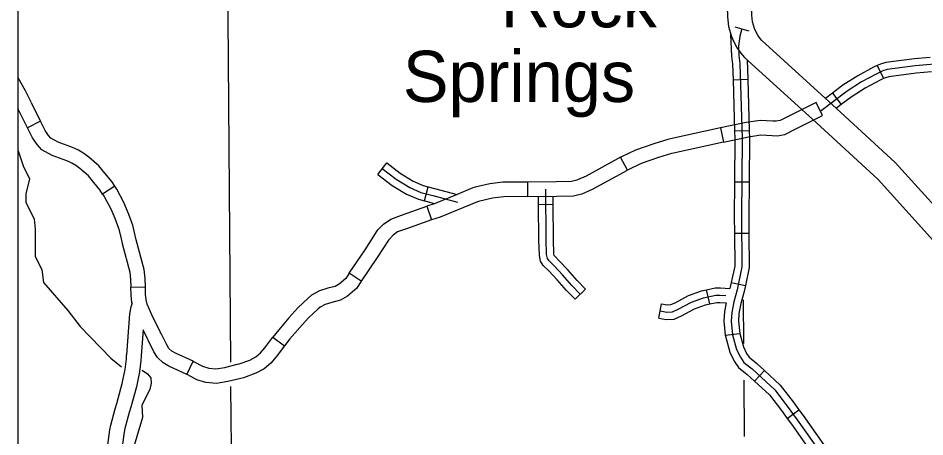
# Model space of a CAD drawing. Extents: x 1373862 to 1376999, y 1168398 to 1170455.
# Drawn here: x 1374675.3 to 1374862.3, y 1169107.3 to 1169193.7 of the extents above; entities that cross this region are included whole.
import ezdxf

# ---------------------------------------------------------------- set-up
doc = ezdxf.new("R2010")
doc.units = 0
for name, color, linetype in [('Level 10', 7, 'Continuous'), ('Level 25', 7, 'Continuous'), ('Level 31', 7, 'Continuous'), ('Level 32', 7, 'Continuous'), ('Level 35', 7, 'Continuous'), ('Level 45', 7, 'Continuous'), ('Level 5', 7, 'Continuous'), ('R_Draft', 7, 'Continuous')]:
    doc.layers.add(name, color=color, linetype=linetype)

msp = doc.modelspace()

# ---------------------------------------------------------------- linework, layer by layer
at = {"layer": 'Level 10'}
for points in [[(1374818.87, 1169418.56), (1374818.98, 1169414.74), (1374819.85, 1169391.37), (1374819.94, 1169378.37), (1374820.36, 1169342.16), (1374820.46, 1169319.79), (1374820.56, 1169309.87), (1374821.13, 1169256.36), (1374821.44, 1169215.18), (1374821.52, 1169196.04), (1374821.61, 1169193.92), (1374821.82, 1169191.93), (1374822.39, 1169189.89), (1374822.82, 1169188.87), (1374823.6, 1169187.49), (1374824.34, 1169186.4), (1374825.12, 1169185.51), (1374839.88, 1169172.1)], [(1374843.25, 1169175.79), (1374828.68, 1169189.03), (1374828.3, 1169189.47), (1374827.85, 1169190.12), (1374827.32, 1169191.07), (1374827.12, 1169191.55), (1374826.75, 1169192.87), (1374826.6, 1169194.28), (1374826.52, 1169196.16), (1374826.44, 1169215.21), (1374826.13, 1169256.4), (1374825.56, 1169309.92), (1374825.46, 1169319.83), (1374825.36, 1169342.2), (1374824.94, 1169378.41), (1374824.85, 1169391.48), (1374823.98, 1169414.91), (1374823.86, 1169418.72)], [(1374912.68, 1169081.32), (1374912.2, 1169082.61), (1374909.82, 1169087.97), (1374907.77, 1169091.52), (1374903.53, 1169097.75), (1374902.13, 1169099.19), (1374899, 1169101.33), (1374893.36, 1169104.73), (1374890.18, 1169107.06), (1374889.67, 1169107.45), (1374888.61, 1169108.57), (1374887.35, 1169110.18), (1374886.34, 1169112.14), (1374885.79, 1169114.03), (1374884.78, 1169120.9), (1374883.61, 1169127.25), (1374882.8, 1169130.33), (1374881.84, 1169132.76), (1374880.5, 1169135.36), (1374876.78, 1169140.62), (1374870.34, 1169148.18), (1374856.17, 1169163.87), (1374843.25, 1169175.79)], [(1374839.88, 1169172.1), (1374852.61, 1169160.35), (1374866.58, 1169144.89), (1374872.83, 1169137.54), (1374876.22, 1169132.76), (1374877.28, 1169130.69), (1374878.04, 1169128.78), (1374878.72, 1169126.16), (1374879.84, 1169120.09), (1374880.89, 1169112.96), (1374881.68, 1169110.27), (1374883.12, 1169107.48), (1374884.81, 1169105.3), (1374886.31, 1169103.73), (1374887.18, 1169103.06), (1374890.59, 1169100.56), (1374896.3, 1169097.12), (1374898.89, 1169095.35), (1374899.64, 1169094.58), (1374903.53, 1169088.86), (1374905.36, 1169085.7), (1374907.56, 1169080.72), (1374907.99, 1169079.58)]]:
    msp.add_lwpolyline(points, dxfattribs=at)
at = {"layer": 'Level 31'}
for p, q in [((1374841.18, 1169173.57), (1374839.83, 1169176.25)), ((1374679.96, 1169172.37), (1374677.28, 1169171.03)), ((1374679.96, 1169172.37), (1374679.96, 1169172.37)), ((1374820.14, 1169170.99), (1374820.77, 1169168.06)), ((1374800.98, 1169162.3), (1374799.54, 1169164.94)), ((1374695.26, 1169159.01), (1374692.75, 1169157.37)), ((1374780.35, 1169159.84), (1374780.38, 1169156.84)), ((1374791.23, 1169157.32), (1374791.23, 1169157.32)), ((1374759.6, 1169154.85), (1374760.57, 1169152.01)), ((1374749.59, 1169150.02), (1374749.59, 1169150.02)), ((1374746.08, 1169139.36), (1374743.6, 1169141.03)), ((1374698.57, 1169138.13), (1374701.57, 1169138.21)), ((1374701.57, 1169138.21), (1374701.57, 1169138.21)), ((1374727.88, 1169127.87), (1374730.25, 1169126.03)), ((1374710.15, 1169120.14), (1374711.41, 1169122.86)), ((1374720.52, 1169122.25), (1374720.52, 1169122.25)), ((1374695.66, 1169114.18), (1374695.66, 1169114.18))]:
    msp.add_line(p, q, dxfattribs=at)
for points in [[(1374678.06, 1169176.18), (1374676.86, 1169178.68), (1374675.34, 1169181.32)], [(1374678.05, 1169176.21), (1374679.96, 1169172.37)], [(1374839.83, 1169176.25), (1374834.36, 1169173.5), (1374832.43, 1169172.55), (1374831.63, 1169172.39), (1374830.94, 1169172.43)], [(1374675.34, 1169174.92), (1374675.35, 1169174.89)], [(1374677.28, 1169171.03), (1374675.36, 1169174.86)], [(1374830.79, 1169169.43), (1374831.84, 1169169.38), (1374833.4, 1169169.68), (1374835.7, 1169170.81), (1374841.18, 1169173.57)], [(1374687.04, 1169166.74), (1374686.52, 1169166.97), (1374683.59, 1169168.07), (1374682.09, 1169168.89), (1374681.61, 1169169.41), (1374680.91, 1169170.48), (1374679.96, 1169172.37)], [(1374830.94, 1169172.43), (1374828.34, 1169172.56), (1374825.41, 1169172.14), (1374820.14, 1169170.99)], [(1374685.84, 1169163.99), (1374685.38, 1169164.19), (1374682.33, 1169165.34), (1374680.22, 1169166.5), (1374679.24, 1169167.56), (1374678.31, 1169168.97), (1374677.28, 1169171.03)], [(1374820.14, 1169170.99), (1374809.82, 1169168.76)], [(1374809.82, 1169168.76), (1374809.28, 1169168.64), (1374806.4, 1169167.74), (1374802.63, 1169166.44), (1374799.76, 1169165.06), (1374799.54, 1169164.94)], [(1374820.77, 1169168.06), (1374810.45, 1169165.83)], [(1374820.77, 1169168.06), (1374825.94, 1169169.18), (1374828.48, 1169169.55), (1374830.79, 1169169.43)], [(1374695.26, 1169159.01), (1374694.63, 1169159.98), (1374693.22, 1169161.69), (1374691.96, 1169163.19), (1374689.91, 1169165), (1374688.87, 1169165.76), (1374687.8, 1169166.41), (1374687.04, 1169166.74)], [(1374692.75, 1169157.37), (1374692.2, 1169158.2), (1374690.91, 1169159.77), (1374689.81, 1169161.09), (1374688.03, 1169162.66), (1374687.2, 1169163.26), (1374686.41, 1169163.74), (1374685.84, 1169163.99)], [(1374799.54, 1169164.94), (1374792.42, 1169161.06), (1374790.65, 1169160.27), (1374790.54, 1169160.24)], [(1374810.45, 1169165.83), (1374810.04, 1169165.74), (1374807.34, 1169164.89), (1374803.78, 1169163.66), (1374801.13, 1169162.39), (1374800.98, 1169162.3)], [(1374791.23, 1169157.32), (1374791.62, 1169157.42), (1374793.75, 1169158.37), (1374800.98, 1169162.3)], [(1374699.49, 1169148.82), (1374699, 1169150.97), (1374698.05, 1169153.5), (1374697.14, 1169155.62), (1374695.67, 1169158.38), (1374695.26, 1169159.01)], [(1374769.55, 1169158.76), (1374769.1, 1169158.65), (1374765.87, 1169157.28), (1374761.32, 1169155.44), (1374759.6, 1169154.85)], [(1374780.35, 1169159.84), (1374775.26, 1169159.79), (1374772.61, 1169159.49), (1374769.55, 1169158.76)], [(1374790.54, 1169160.24), (1374789.45, 1169159.98), (1374786.32, 1169159.9), (1374780.35, 1169159.84)], [(1374692.75, 1169157.37), (1374693.08, 1169156.86), (1374694.43, 1169154.32), (1374695.26, 1169152.38), (1374696.12, 1169150.11), (1374696.56, 1169148.15)], [(1374780.38, 1169156.84), (1374775.44, 1169156.79), (1374773.13, 1169156.53), (1374770.25, 1169155.84)], [(1374780.38, 1169156.84), (1374786.37, 1169156.9), (1374789.84, 1169156.99), (1374791.23, 1169157.32)], [(1374749.59, 1169150.02), (1374750.65, 1169151.13), (1374752.14, 1169152.2), (1374754.35, 1169153.04), (1374759.6, 1169154.85)], [(1374770.25, 1169155.84), (1374770.04, 1169155.79), (1374767.02, 1169154.51), (1374762.37, 1169152.62), (1374760.57, 1169152.01)], [(1374760.57, 1169152.01), (1374755.37, 1169150.22), (1374753.57, 1169149.54), (1374752.63, 1169148.86), (1374751.77, 1169147.95)], [(1374743.6, 1169141.03), (1374746.87, 1169145.88), (1374749.33, 1169149.74), (1374749.59, 1169150.02)], [(1374696.56, 1169148.15), (1374696.78, 1169147.19), (1374698.36, 1169141.22), (1374698.53, 1169139.75), (1374698.57, 1169138.13)], [(1374701.57, 1169138.21), (1374701.53, 1169139.96), (1374701.32, 1169141.78), (1374699.69, 1169147.91), (1374699.49, 1169148.82)], [(1374751.77, 1169147.95), (1374751.7, 1169147.88), (1374749.37, 1169144.24), (1374746.08, 1169139.36)], [(1374743.6, 1169141.03), (1374742.87, 1169139.96), (1374741.49, 1169138.76), (1374740.67, 1169138.27), (1374739.21, 1169137.92), (1374737.45, 1169137.38), (1374735.85, 1169136.51), (1374735.14, 1169135.85)], [(1374698.83, 1169134.8), (1374698.78, 1169135.02), (1374698.62, 1169136.48), (1374698.57, 1169138.13)], [(1374704.63, 1169128.93), (1374702.89, 1169132.47), (1374701.96, 1169134.64), (1374701.74, 1169135.55), (1374701.61, 1169136.68), (1374701.57, 1169138.21)], [(1374746.08, 1169139.36), (1374745.14, 1169137.95), (1374743.25, 1169136.32), (1374741.82, 1169135.46), (1374740, 1169135.02), (1374738.61, 1169134.6), (1374737.62, 1169134.06), (1374737.19, 1169133.66)], [(1374698.83, 1169134.8), (1374698.56, 1169134.12), (1374698.32, 1169132.65), (1374697.71, 1169124.21)], [(1374735.14, 1169135.85), (1374733.02, 1169133.86), (1374731.16, 1169131.85), (1374729.06, 1169129.38), (1374727.88, 1169127.87)], [(1374737.19, 1169133.66), (1374735.15, 1169131.75), (1374733.4, 1169129.86), (1374731.38, 1169127.49), (1374730.25, 1169126.03)], [(1374701.09, 1169129.33), (1374700.7, 1169123.99)], [(1374701.94, 1169127.6), (1374701.09, 1169129.33)], [(1374711.41, 1169122.86), (1374707.76, 1169124.55), (1374707.01, 1169124.97), (1374706.42, 1169125.53), (1374705.96, 1169126.26), (1374704.81, 1169128.56), (1374704.63, 1169128.93)], [(1374710.15, 1169120.14), (1374706.39, 1169121.88), (1374705.23, 1169122.53), (1374704.07, 1169123.61), (1374703.34, 1169124.8), (1374702.13, 1169127.23), (1374701.94, 1169127.6)], [(1374720.52, 1169122.25), (1374720.91, 1169122.34), (1374723.09, 1169123.12), (1374724.35, 1169123.81), (1374725.31, 1169124.61), (1374726.17, 1169125.67), (1374727.88, 1169127.87)], [(1374730.25, 1169126.03), (1374728.52, 1169123.81), (1374727.46, 1169122.5), (1374726.05, 1169121.32), (1374724.32, 1169120.38), (1374721.77, 1169119.46), (1374721.24, 1169119.33)], [(1374695.66, 1169114.18), (1374696.8, 1169118.29), (1374697.37, 1169121.17), (1374697.65, 1169123.34), (1374697.71, 1169124.21)], [(1374700.7, 1169123.99), (1374700.63, 1169123.05), (1374700.34, 1169120.69), (1374699.72, 1169117.59), (1374698.55, 1169113.37)], [(1374711.41, 1169122.86), (1374711.64, 1169122.75), (1374713.36, 1169121.84), (1374714.65, 1169121.42), (1374716.09, 1169121.29), (1374717.93, 1169121.61), (1374720.52, 1169122.25)], [(1374721.24, 1169119.33), (1374718.55, 1169118.67), (1374716.21, 1169118.26), (1374714.05, 1169118.47), (1374712.19, 1169119.06), (1374710.3, 1169120.07), (1374710.15, 1169120.14)], [(1374693.6, 1169103.67), (1374693.62, 1169103.8), (1374693.82, 1169105.65), (1374694.25, 1169108.73), (1374694.43, 1169109.7), (1374695.35, 1169113.06), (1374695.66, 1169114.18)], [(1374698.55, 1169113.37), (1374698.24, 1169112.27), (1374697.36, 1169109.02), (1374697.21, 1169108.24), (1374696.79, 1169105.28), (1374696.59, 1169103.41), (1374696.56, 1169103.2)]]:
    msp.add_lwpolyline(points, dxfattribs=at)
at = {"layer": 'Level 32'}
for p, q in [((1374823.1, 1169191.84), (1374826, 1169191.07)), ((1374852.47, 1169183.89), (1374853.72, 1169181.17)), ((1374822.74, 1169180.94), (1374825.74, 1169181.03)), ((1374843.22, 1169178.19), (1374845.04, 1169175.81)), ((1374823.04, 1169170.39), (1374826.04, 1169170.47)), ((1374749.5, 1169161.43), (1374751.34, 1169163.8)), ((1374759.12, 1169155.96), (1374759.88, 1169158.86)), ((1374823.02, 1169159.88), (1374826.02, 1169159.86)), ((1374823, 1169149.3), (1374826, 1169149.32)), ((1374822.35, 1169139.14), (1374825.28, 1169138.52)), ((1374817.93, 1169134.69), (1374817.27, 1169137.61)), ((1374807.45, 1169131.77), (1374807.96, 1169134.72)), ((1374821.13, 1169128.28), (1374824.11, 1169128.62)), ((1374827.15, 1169118.78), (1374829.19, 1169120.98)), ((1374833.89, 1169111.09), (1374836.31, 1169112.85))]:
    msp.add_line(p, q, dxfattribs=at)
for points in [[(1374970.13, 1169194.31), (1374967.62, 1169192.77), (1374955.25, 1169185.68), (1374953.67, 1169185.15), (1374951.78, 1169185.02), (1374935.48, 1169185.04), (1374933.41, 1169184.82), (1374930.69, 1169184.11), (1374928.22, 1169183.19), (1374925.98, 1169183.01), (1374915.87, 1169182.97), (1374903.55, 1169182.97), (1374894.74, 1169183.5), (1374874.34, 1169184.49), (1374870.5, 1169184.51), (1374866.68, 1169184.34), (1374860.29, 1169183.8), (1374854.53, 1169183.03), (1374853.62, 1169182.77), (1374852.36, 1169182.19), (1374849.21, 1169180.48), (1374846.22, 1169178.59), (1374840.91, 1169174.54)], [(1374822.23, 1169190.27), (1374822.44, 1169185.8), (1374822.64, 1169184.16), (1374822.74, 1169180.94)], [(1374824.55, 1169191.45), (1374824.14, 1169189.92), (1374823.84, 1169187.89), (1374823.93, 1169185.93), (1374824.14, 1169184.28), (1374824.59, 1169168.8), (1374824.47, 1169152.72), (1374824.56, 1169142.36), (1374823.55, 1169137.6), (1374822.87, 1169135.14), (1374822.47, 1169132.95), (1374822.31, 1169131.15), (1374822.64, 1169128.32), (1374823.46, 1169125.29), (1374824.23, 1169123.68), (1374824.97, 1169122.64), (1374826.64, 1169121.3), (1374831.34, 1169116.95), (1374833.89, 1169113.62), (1374835.97, 1169110.78), (1374841.15, 1169103.39)], [(1374825.62, 1169185.05), (1374825.74, 1169181.03)], [(1374863.38, 1169185.56), (1374860.13, 1169185.29), (1374854.22, 1169184.5), (1374853.1, 1169184.18), (1374852.47, 1169183.89)], [(1374852.47, 1169183.89), (1374851.69, 1169183.53), (1374848.45, 1169181.78), (1374845.36, 1169179.82), (1374843.22, 1169178.19)], [(1374822.74, 1169180.94), (1374823.04, 1169170.39)], [(1374825.74, 1169181.03), (1374826.04, 1169170.47)], [(1374853.72, 1169181.17), (1374853.03, 1169180.85), (1374849.97, 1169179.19), (1374847.08, 1169177.36), (1374845.04, 1169175.81)], [(1374863.63, 1169182.57), (1374860.46, 1169182.31), (1374854.83, 1169181.55), (1374854.14, 1169181.36), (1374853.72, 1169181.17)], [(1374843.22, 1169178.19), (1374841.8, 1169177.11)], [(1374845.04, 1169175.81), (1374844.05, 1169175.05)], [(1374823.04, 1169170.39), (1374823.09, 1169168.78), (1374823.02, 1169159.88)], [(1374826.04, 1169170.47), (1374826.09, 1169168.81), (1374826.02, 1169159.86)], [(1374750.42, 1169162.61), (1374753.27, 1169160.4), (1374756.07, 1169158.71), (1374758.35, 1169157.71), (1374760.8, 1169157.07), (1374765.92, 1169155.68)], [(1374751.34, 1169163.8), (1374754.13, 1169161.64), (1374756.76, 1169160.04), (1374758.84, 1169159.14), (1374759.88, 1169158.86)], [(1374749.5, 1169161.43), (1374752.42, 1169159.16), (1374755.38, 1169157.37), (1374757.85, 1169156.29), (1374759.12, 1169155.96)], [(1374759.88, 1169158.86), (1374761.18, 1169158.52), (1374765.82, 1169157.26)], [(1374823.02, 1169159.88), (1374822.97, 1169152.72), (1374823, 1169149.3)], [(1374826.02, 1169159.86), (1374825.97, 1169152.72), (1374826, 1169149.32)], [(1374759.12, 1169155.96), (1374760.41, 1169155.62), (1374761.23, 1169155.4)], [(1374823, 1169149.3), (1374823.06, 1169142.51), (1374822.35, 1169139.14)], [(1374826, 1169149.32), (1374826.06, 1169142.21), (1374825.28, 1169138.52)], [(1374817.27, 1169137.61), (1374819.02, 1169138.01), (1374820.12, 1169138.01), (1374822.08, 1169137.86)], [(1374822.35, 1169139.14), (1374822.08, 1169137.86)], [(1374825.28, 1169138.52), (1374825.01, 1169137.24), (1374824.34, 1169134.8), (1374823.95, 1169132.75), (1374823.82, 1169131.17), (1374824.11, 1169128.62)], [(1374807.71, 1169133.24), (1374809.05, 1169133.01), (1374810.21, 1169133.07), (1374811.44, 1169133.59), (1374814.18, 1169135.05), (1374816.63, 1169135.93), (1374819.19, 1169136.51), (1374820.07, 1169136.51), (1374821.27, 1169136.42)], [(1374807.96, 1169134.72), (1374809.14, 1169134.52), (1374809.87, 1169134.55), (1374810.79, 1169134.95), (1374813.57, 1169136.43), (1374816.21, 1169137.37), (1374817.27, 1169137.61)], [(1374807.45, 1169131.77), (1374808.96, 1169131.5), (1374810.56, 1169131.58), (1374812.09, 1169132.24), (1374814.79, 1169133.68), (1374817.05, 1169134.49), (1374817.93, 1169134.69)], [(1374817.93, 1169134.69), (1374819.36, 1169135.01), (1374820.01, 1169135.01), (1374821.3, 1169134.91)], [(1374821.3, 1169134.91), (1374820.98, 1169133.15), (1374820.81, 1169131.12), (1374821.13, 1169128.28)], [(1374824.11, 1169128.62), (1374824.11, 1169128.61), (1374824.87, 1169125.81), (1374825.53, 1169124.44), (1374826.07, 1169123.68), (1374827.62, 1169122.43), (1374829.19, 1169120.98)], [(1374821.13, 1169128.28), (1374821.16, 1169128.04), (1374822.04, 1169124.76), (1374822.93, 1169122.91), (1374823.87, 1169121.6), (1374825.66, 1169120.16), (1374827.15, 1169118.78)], [(1374829.19, 1169120.98), (1374832.45, 1169117.96), (1374835.1, 1169114.52), (1374836.31, 1169112.85)], [(1374827.15, 1169118.78), (1374830.23, 1169115.93), (1374832.69, 1169112.73), (1374833.89, 1169111.09)], [(1374836.31, 1169112.85), (1374837.19, 1169111.65), (1374842.37, 1169104.26), (1374842.41, 1169104.21)], [(1374833.89, 1169111.09), (1374834.75, 1169109.9), (1374839.92, 1169102.53), (1374839.96, 1169102.47)]]:
    msp.add_lwpolyline(points, dxfattribs=at)
at = {"layer": 'Level 35'}
for points in [[(1374675.34, 1169166.26), (1374676.35, 1169163.19), (1374677.69, 1169160.5), (1374676.92, 1169157.41), (1374676.92, 1169155.68), (1374678.66, 1169152.21), (1374678.85, 1169150.09), (1374678.85, 1169147.58), (1374678.85, 1169144.5), (1374680.2, 1169141.8), (1374680.58, 1169139.1), (1374685.59, 1169133.32), (1374688.1, 1169130.04), (1374694.45, 1169123.49), (1374696.65, 1169121.74)], [(1374700.93, 1169121.02), (1374701.98, 1169120.29), (1374702.66, 1169119.44), (1374702.73, 1169118.36), (1374702.48, 1169117.03), (1374700.86, 1169113.82), (1374700.96, 1169111.29), (1374698.62, 1169103.41), (1374698, 1169097.95), (1374698.64, 1169087.31)]]:
    msp.add_lwpolyline(points, dxfattribs=at)
at = {"layer": 'Level 45'}
for p, q in [((1374785.63, 1169155.18), (1374782.63, 1169155.16)), ((1374792.31, 1169137.77), (1374790.16, 1169135.67))]:
    msp.add_line(p, q, dxfattribs=at)
for points in [[(1374791.24, 1169136.72), (1374789.5, 1169138.51), (1374787.58, 1169140.7), (1374785.84, 1169142.53), (1374784.79, 1169143.59), (1374784.47, 1169144.09), (1374784.28, 1169144.91), (1374784.19, 1169147.89), (1374784.1, 1169158.38)], [(1374782.63, 1169155.16), (1374782.61, 1169156.86)], [(1374785.63, 1169155.18), (1374785.61, 1169156.89)], [(1374782.88, 1169144.29), (1374782.79, 1169144.73), (1374782.69, 1169147.86), (1374782.63, 1169155.16)], [(1374785.81, 1169144.94), (1374785.78, 1169145.1), (1374785.69, 1169147.92), (1374785.63, 1169155.18)], [(1374790.16, 1169135.67), (1374788.39, 1169137.49), (1374786.47, 1169139.69), (1374784.76, 1169141.49), (1374783.61, 1169142.64), (1374783.06, 1169143.51), (1374782.88, 1169144.29)], [(1374792.31, 1169137.77), (1374790.6, 1169139.52), (1374788.69, 1169141.71), (1374786.91, 1169143.58), (1374785.96, 1169144.53), (1374785.87, 1169144.67), (1374785.81, 1169144.94)]]:
    msp.add_lwpolyline(points, dxfattribs=at)
at = {"layer": 'Level 5'}
for points in [[(1374718.41, 1169211.53), (1374719.1, 1169122.68)], [(1374824.83, 1169135.52), (1374824.9, 1169126.52)], [(1374719.14, 1169117.66), (1374719.24, 1169105.02)], [(1374824.95, 1169118.97), (1374825.04, 1169107.35)]]:
    msp.add_lwpolyline(points, dxfattribs=at)
at = {"layer": 'R_Draft'}
msp.add_lwpolyline([(1374675.34, 1169579.43), (1376182.76, 1169579.43), (1376182.76, 1168562.99), (1374675.34, 1168562.99)], close=True, dxfattribs=at)

# ---------------------------------------------------------------- texts
at = {"layer": 'Level 25'}
for s, p in [('Rock', (1374774.84, 1169191.76)), ('Springs', (1374754.65, 1169176.36))]:
    msp.add_text(s, height=10.56, dxfattribs=at).set_placement(p)

doc.saveas('drawing.dxf')
